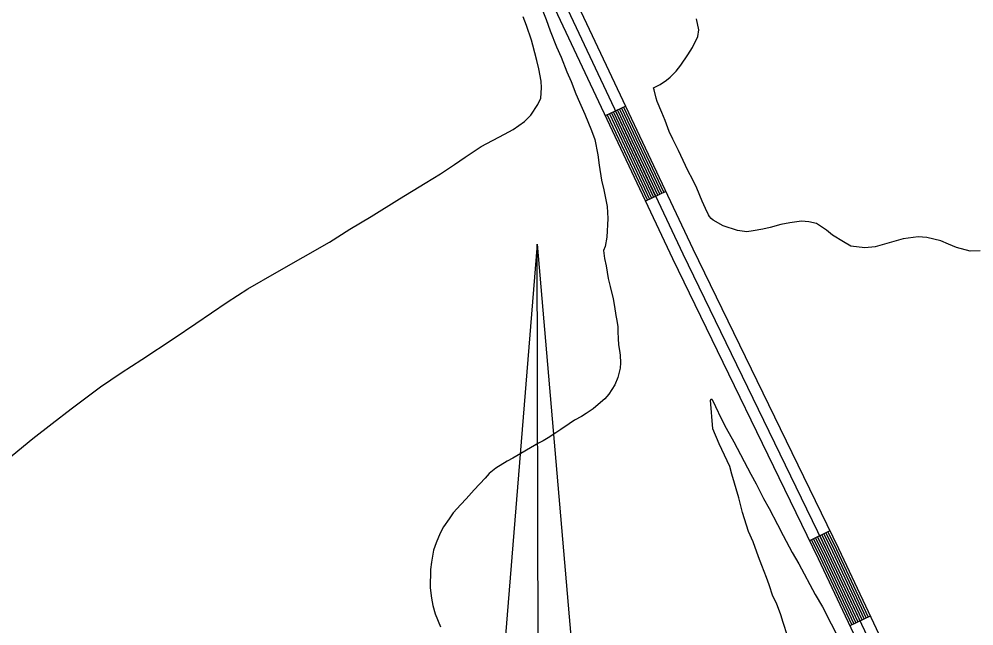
# Model space of a CAD drawing. Extents: x 3355724 to 3393621, y 594744 to 620174.
# Drawn here: x 3389691 to 3390957, y 610441 to 611246 of the extents above; entities that cross this region are included whole.
import ezdxf

# ---------------------------------------------------------------- set-up
doc = ezdxf.new("R2010")
doc.units = 0
for name, color, linetype in [('V-ANNO-SYMB', 7, 'Continuous'), ('V-ROAD-CNTR', 7, 'Continuous'), ('V-SITE-VEGE', 7, 'Continuous')]:
    doc.layers.add(name, color=color, linetype=linetype)

msp = doc.modelspace()

# ---------------------------------------------------------------- linework, layer by layer
at = {"layer": 'V-ANNO-SYMB'}
for p, q in [((3390378.2, 610947.1), (3390295.9, 609931.9)), ((3390378.2, 610947.1), (3390465.9, 609932.3)), ((3390380.8, 609977.1), (3390378.2, 610947.1)), ((3390378.2, 610947.1), (3390465.9, 609932.3)), ((3390380.8, 609977.1), (3390378.2, 610947.1))]:
    msp.add_line(p, q, dxfattribs=at)
at = {"layer": 'V-ROAD-CNTR'}
for p, q in [((3390495.7, 611130.2), (3390468.6, 611117.4)), ((3390549, 611017.1), (3390521.9, 611004.3)), ((3390766.4, 610567.1), (3390739.4, 610554)), ((3390820, 610454), (3390792.9, 610441.2))]:
    msp.add_line(p, q, dxfattribs=at)
for points in [[(3390215.8, 611744.5), (3390246.5, 611680), (3390417.8, 611295.7), (3390584.8, 610941.1), (3390777.8, 610543.6), (3391091.4, 609878.3), (3391315.1, 609414.9), (3391422.8, 609179.2)], [(3390188.7, 611731.6), (3390219.3, 611667.4), (3390390.5, 611283.2), (3390557.7, 610928.2), (3390750.7, 610530.6), (3391064.3, 609865.4), (3391288, 609402.1), (3391423.1, 609106.5)], [(3390202.3, 611738), (3390232.9, 611673.7), (3390404.2, 611289.4), (3390571.3, 610934.7), (3390764.3, 610537.1), (3391077.9, 609871.8), (3391301.5, 609408.5), (3391423, 609142.8)], [(3390474, 611120), (3390527.3, 611006.9)], [(3390476.7, 611121.3), (3390530, 611008.2)], [(3390479.5, 611122.5), (3390532.7, 611009.5)], [(3390482.2, 611123.8), (3390535.4, 611010.7)], [(3390484.9, 611125.1), (3390538.2, 611012)], [(3390487.6, 611126.4), (3390540.9, 611013.3)], [(3390490.3, 611127.7), (3390543.6, 611014.6)], [(3390493, 611128.9), (3390546.3, 611015.9)], [(3390471.3, 611118.7), (3390524.6, 611005.6)], [(3390755.6, 610561.8), (3390767, 610538.4), (3390809.2, 610448.8)], [(3390758.3, 610563.1), (3390769.7, 610539.7), (3390811.9, 610450.1)], [(3390761, 610564.4), (3390772.4, 610541), (3390814.6, 610451.4)], [(3390763.7, 610565.7), (3390775.1, 610542.3), (3390817.3, 610452.7)], [(3390742.1, 610555.3), (3390753.4, 610531.9), (3390795.6, 610442.5)], [(3390744.8, 610556.6), (3390756.1, 610533.2), (3390798.3, 610443.7)], [(3390747.5, 610557.9), (3390758.8, 610534.5), (3390801, 610445)], [(3390750.2, 610559.2), (3390761.6, 610535.8), (3390803.7, 610446.3)], [(3390752.9, 610560.5), (3390764.3, 610537.1), (3390806.5, 610447.6)]]:
    msp.add_lwpolyline(points, dxfattribs=at)
at = {"layer": 'V-SITE-VEGE'}
for p, q in [((3390382, 611266.6), (3390390.2, 611245.4)), ((3390364.2, 611237.2), (3390359.6, 611248.6)), ((3390390.2, 611245.4), (3390395.5, 611230.4)), ((3390592.8, 611231.6), (3390589.6, 611246.2)), ((3390370.6, 611217.9), (3390364.2, 611237.2)), ((3390395.5, 611230.4), (3390404, 611209.2)), ((3390584.2, 611208), (3390591.2, 611222.8)), ((3390591.2, 611222.8), (3390592.8, 611231.6)), ((3390372.7, 611211), (3390370.6, 611217.9)), ((3390378, 611190.9), (3390372.7, 611211)), ((3390404, 611209.2), (3390410.1, 611195.3)), ((3390577.9, 611198.2), (3390584.2, 611208)), ((3390410.1, 611195.3), (3390417.6, 611176)), ((3390568.7, 611184.5), (3390577.9, 611198.2)), ((3390380.5, 611179.6), (3390378, 611190.9)), ((3390562.4, 611176.9), (3390568.7, 611184.5)), ((3390383.6, 611163.5), (3390380.5, 611179.6)), ((3390417.6, 611176), (3390423.3, 611163.2)), ((3390554.7, 611168.6), (3390562.4, 611176.9)), ((3390383.9, 611154.4), (3390383.6, 611163.5)), ((3390423.3, 611163.2), (3390429.7, 611146.7)), ((3390532.7, 611154.6), (3390541.5, 611158.9)), ((3390541.5, 611158.9), (3390549.9, 611164.6)), ((3390549.9, 611164.6), (3390554.7, 611168.6)), ((3390383, 611141), (3390383.9, 611154.4)), ((3390429.7, 611146.7), (3390434.3, 611135.4)), ((3390533.4, 611152), (3390532.7, 611154.6)), ((3390535.9, 611141.1), (3390533.4, 611152)), ((3390369.7, 611118.5), (3390379.3, 611132.3)), ((3390379.3, 611132.3), (3390383, 611141)), ((3390434.3, 611135.4), (3390441.4, 611119.7)), ((3390537.3, 611136.3), (3390535.9, 611141.1)), ((3390543.7, 611121.7), (3390537.3, 611136.3)), ((3390441.4, 611119.7), (3390450.3, 611098.1)), ((3390548, 611111.5), (3390543.7, 611121.7)), ((3390346.6, 611099.4), (3390361.6, 611109.8)), ((3390361.6, 611109.8), (3390369.7, 611118.5)), ((3390553.3, 611096.5), (3390548, 611111.5)), ((3390334.9, 611093.3), (3390346.6, 611099.4)), ((3390450.3, 611098.1), (3390454.6, 611086.1)), ((3390558, 611086.6), (3390553.3, 611096.5)), ((3390304.2, 611076.9), (3390334.9, 611093.3)), ((3390454.6, 611086.1), (3390458.8, 611065.6)), ((3390565.5, 611071.6), (3390558, 611086.6)), ((3390282.9, 611062.9), (3390304.2, 611076.9)), ((3390578.3, 611044.9), (3390565.5, 611071.6)), ((3390268.6, 611052.8), (3390282.9, 611062.9)), ((3390458.8, 611065.6), (3390460.5, 611052.1)), ((3390250.3, 611040.6), (3390268.6, 611052.8)), ((3390460.5, 611052.1), (3390463.6, 611032.1)), ((3390584.8, 611032.5), (3390578.3, 611044.9)), ((3390229.8, 611028.4), (3390250.3, 611040.6)), ((3390463.6, 611032.1), (3390466.7, 611019.3)), ((3390589.8, 611021.5), (3390584.8, 611032.5)), ((3390195.8, 611007.6), (3390229.8, 611028.4)), ((3390466.7, 611019.3), (3390471.3, 610997.4)), ((3390596.9, 611004.3), (3390589.8, 611021.5)), ((3390158, 610983.9), (3390195.8, 611007.6)), ((3390471.3, 610997.4), (3390471.9, 610981.4)), ((3390601.5, 610994.8), (3390596.9, 611004.3)), ((3390605.5, 610986.4), (3390601.5, 610994.8)), ((3390129.9, 610967.1), (3390158, 610983.9)), ((3390471.9, 610981.4), (3390470.9, 610956.7)), ((3390606.9, 610983.9), (3390605.5, 610986.4)), ((3390609.1, 610981.3), (3390606.9, 610983.9)), ((3390611.6, 610979.1), (3390609.1, 610981.3)), ((3390103.1, 610949.8), (3390129.9, 610967.1)), ((3390625, 610971.7), (3390611.6, 610979.1)), ((3390643.9, 610965.3), (3390625, 610971.7)), ((3390677.4, 610967.2), (3390664.6, 610964.8)), ((3390687.2, 610969.3), (3390677.4, 610967.2)), ((3390701.5, 610973.2), (3390687.2, 610969.3)), ((3390713.5, 610975.6), (3390701.5, 610973.2)), ((3390728.8, 610977.7), (3390713.5, 610975.6)), ((3390738.6, 610976.8), (3390728.8, 610977.7)), ((3390748.8, 610974.9), (3390738.6, 610976.8)), ((3390761.8, 610966.1), (3390748.8, 610974.9)), ((3390470.9, 610956.7), (3390468.6, 610944.3)), ((3390656.2, 610963.8), (3390643.9, 610965.3)), ((3390664.6, 610964.8), (3390656.2, 610963.8)), ((3390769.8, 610959.1), (3390761.8, 610966.1)), ((3390784.6, 610950.2), (3390769.8, 610959.1)), ((3390863.7, 610954.6), (3390826.4, 610943.6)), ((3390883.4, 610957), (3390863.7, 610954.6)), ((3390895, 610956.1), (3390883.4, 610957)), ((3390913.5, 610951.6), (3390895, 610956.1)), ((3390032.9, 610910.4), (3390103.1, 610949.8)), ((3390468.6, 610944.3), (3390466.4, 610938.9)), ((3390794.4, 610944.7), (3390784.6, 610950.2)), ((3390812.6, 610942.3), (3390794.4, 610944.7)), ((3390826.4, 610943.6), (3390812.6, 610942.3)), ((3390923.7, 610947.1), (3390913.5, 610951.6)), ((3390934.2, 610942.7), (3390923.7, 610947.1)), ((3390952.4, 610938.1), (3390934.2, 610942.7)), ((3390466.4, 610938.9), (3390467.7, 610928.3)), ((3390965.5, 610938.4), (3390952.4, 610938.1)), ((3390467.7, 610928.3), (3390469.8, 610918.8)), ((3390469.8, 610918.8), (3390472.6, 610902)), ((3389994.8, 610888.2), (3390032.9, 610910.4)), ((3390472.6, 610902), (3390475, 610891.1)), ((3390475, 610891.1), (3390479.2, 610874.7)), ((3389967.3, 610870.2), (3389994.8, 610888.2)), ((3389925.9, 610841.9), (3389967.3, 610870.2)), ((3390479.2, 610874.7), (3390481, 610864.8)), ((3390481, 610864.8), (3390482.7, 610852.8)), ((3389897, 610822.5), (3389925.9, 610841.9)), ((3390482.7, 610852.8), (3390484.1, 610846.2)), ((3390484.1, 610846.2), (3390485.1, 610837.8)), ((3390485.1, 610837.8), (3390485.4, 610831.7)), ((3390485.4, 610831.7), (3390485.7, 610821.8)), ((3389854.1, 610794.5), (3389897, 610822.5)), ((3390485.7, 610821.8), (3390486.3, 610814.2)), ((3390486.3, 610814.2), (3390487.7, 610803.2)), ((3390487.7, 610803.2), (3390488.4, 610800)), ((3389826.7, 610776.9), (3389854.1, 610794.5)), ((3390488.7, 610790.1), (3390488.2, 610782.8)), ((3390488.4, 610800), (3390488.7, 610790.1)), ((3390488.2, 610782.8), (3390485.2, 610770.5)), ((3389799.2, 610758.2), (3389826.7, 610776.9)), ((3390485.2, 610770.5), (3390481.1, 610760.7)), ((3389760.3, 610729.1), (3389799.2, 610758.2)), ((3390481.1, 610760.7), (3390473.4, 610748.4)), ((3390468.2, 610742.3), (3390459.4, 610734.7)), ((3390473.4, 610748.4), (3390468.2, 610742.3)), ((3390608, 610740.6), (3390609.1, 610742.4)), ((3390611.3, 610702.4), (3390608, 610740.6)), ((3390609.1, 610742.4), (3390611.3, 610739.5)), ((3390611.3, 610739.5), (3390614.8, 610732.2)), ((3389735.4, 610709.3), (3389760.3, 610729.1)), ((3390452.4, 610728.9), (3390443.3, 610722.8)), ((3390459.4, 610734.7), (3390452.4, 610728.9)), ((3390614.8, 610732.2), (3390622.3, 610716.1)), ((3390427.9, 610713.9), (3390420.6, 610709.2)), ((3390437.1, 610718.9), (3390427.9, 610713.9)), ((3390443.3, 610722.8), (3390437.1, 610718.9)), ((3390622.3, 610716.1), (3390628.8, 610703.3)), ((3389709.4, 610689.5), (3389735.4, 610709.3)), ((3390409.6, 610701.6), (3390403, 610697)), ((3390420.6, 610709.2), (3390409.6, 610701.6)), ((3390619.8, 610682.6), (3390611.3, 610702.4)), ((3390628.8, 610703.3), (3390639.2, 610685)), ((3389674.5, 610660.7), (3389709.4, 610689.5)), ((3390393.1, 610690.5), (3390386.2, 610686.6)), ((3390403, 610697), (3390393.1, 610690.5)), ((3390379.9, 610683.4), (3390345.9, 610663.6)), ((3390386.2, 610686.6), (3390379.9, 610683.4)), ((3390633.8, 610652.6), (3390619.8, 610682.6)), ((3390639.2, 610685), (3390661.7, 610642.2)), ((3390345.9, 610663.6), (3390338.6, 610659.7)), ((3390323.6, 610650.4), (3390314.8, 610643.2)), ((3390338.6, 610659.7), (3390323.6, 610650.4)), ((3390636.6, 610642.4), (3390633.8, 610652.6)), ((3390314.8, 610643.2), (3390309.2, 610637)), ((3390645.8, 610611), (3390636.6, 610642.4)), ((3390661.7, 610642.2), (3390668.5, 610629.7)), ((3390309.2, 610637), (3390294.9, 610621.5)), ((3390668.5, 610629.7), (3390678.5, 610610)), ((3390294.9, 610621.5), (3390284.2, 610609.6)), ((3390276.9, 610602), (3390267, 610591.2)), ((3390284.2, 610609.6), (3390276.9, 610602)), ((3390650.7, 610591.3), (3390645.8, 610611)), ((3390678.5, 610610), (3390686, 610596.8)), ((3390267, 610591.2), (3390261.4, 610582.9)), ((3390658.5, 610566.5), (3390650.7, 610591.3)), ((3390686, 610596.8), (3390697.1, 610575.6)), ((3390261.4, 610582.9), (3390254, 610572.4)), ((3390697.1, 610575.6), (3390704.3, 610561)), ((3390249.6, 610564), (3390244.4, 610551.3)), ((3390254, 610572.4), (3390249.6, 610564)), ((3390664.5, 610552.6), (3390658.5, 610566.5)), ((3390244.4, 610551.3), (3390240.7, 610541.5)), ((3390671.6, 610532.9), (3390664.5, 610552.6)), ((3390704.3, 610561), (3390716.5, 610538.3)), ((3390240.7, 610541.5), (3390238, 610525.6)), ((3390716.5, 610538.3), (3390725.1, 610523.3)), ((3390238, 610525.6), (3390236.8, 610515.7)), ((3390676.3, 610521.2), (3390671.6, 610532.9)), ((3390236.8, 610515.7), (3390236.6, 610491.7)), ((3390682.3, 610505.5), (3390676.3, 610521.2)), ((3390725.1, 610523.3), (3390746.9, 610482.7)), ((3390685.9, 610495.6), (3390682.3, 610505.5)), ((3390236.6, 610491.7), (3390238.3, 610477.9)), ((3390690.8, 610480.6), (3390685.9, 610495.6)), ((3390238.3, 610477.9), (3390240, 610468)), ((3390695.5, 610471.1), (3390690.8, 610480.6)), ((3390746.9, 610482.7), (3390756.6, 610466.2)), ((3390240, 610468), (3390243.2, 610457.1)), ((3390701.5, 610455.8), (3390695.5, 610471.1)), ((3390756.6, 610466.2), (3390779.8, 610421.2)), ((3390243.2, 610457.1), (3390250.3, 610439.9)), ((3390704.7, 610445.6), (3390701.5, 610455.8)), ((3390710.4, 610428), (3390704.7, 610445.6))]:
    msp.add_line(p, q, dxfattribs=at)

doc.saveas('drawing.dxf')
